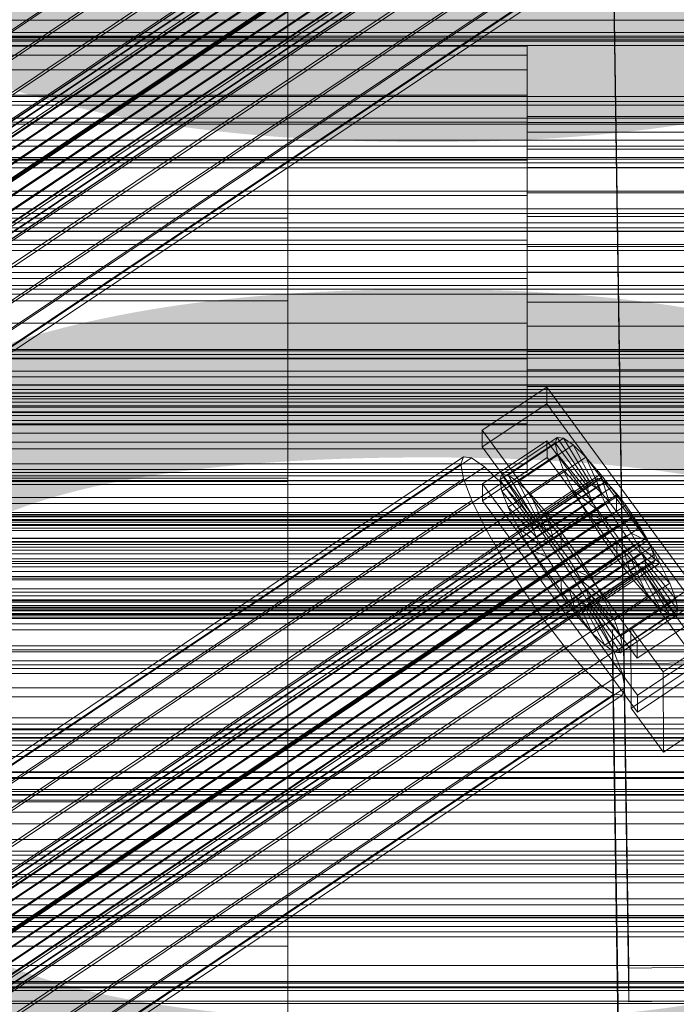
# Model space of a CAD drawing. Header units: millimetres. Extents: x -2233 to 61924, y -68080 to 6847.
# Tile 303 of 656: x 252 to 369, y -32882 to -32707. Entities that reach past the tile are written whole.
import ezdxf

# ---------------------------------------------------------------- set-up
doc = ezdxf.new("R2010")
doc.units = ezdxf.units.MM
for name, color, linetype, lineweight in [('COTAS_P', 1, 'Continuous', 0), ('frontal_C01', 7, 'Continuous', 0), ('frontal_C02', 7, 'Continuous', 0), ('frontal_C03', 7, 'Continuous', 0), ('frontal_C03-dry', 7, 'Continuous', 0), ('frontal_tolva', 7, 'Continuous', 0)]:
    doc.layers.add(name, color=color, linetype=linetype, lineweight=lineweight)
doc.dimstyles.new('R19_100', dxfattribs={"dimtxt": 250, "dimasz": 150, "dimexe": 150, "dimexo": 80, "dimgap": 100, "dimtad": 1, "dimtih": 1, "dimtoh": 1, "dimdsep": 46, "dimcen": 0.09, "dimadec": 0, "dimazin": 0, "dimtfac": 1, "dimtdec": 4, "dimtofl": 0, "dimtmove": 0, "dimatfit": 3, "dimfxl": 1, "dimtolj": 1, "dimtzin": 0, "dimarcsym": 0})

# ---------------------------------------------------------------- blocks, each defined once
blk = doc.blocks.new('DIM_R27_53')
at = {"layer": 'COTAS_P'}
for p, q in [((-150, -32000), (550, -32000)), ((550, -32000), (505, -32150)), ((550, -34600), (550, -32000)), ((550, -32000), (595, -32150)), ((550, -34600), (505, -34450)), ((550, -34600), (595, -34450)), ((-150, -34600), (550, -34600))]:
    blk.add_line(p, q, dxfattribs=at)
blk.add_text('2600 P', height=250, rotation=90, dxfattribs=at).set_placement((450, -33300))

msp = doc.modelspace()

# ---------------------------------------------------------------- linework, layer by layer
at = {"layer": 'frontal_C01'}
for p, q in [((-300, -32788.819), (300, -32788.819)), ((300, -32788.819), (300, -32939.804)), ((300, -32788.819), (300, -32812.893)), ((300, -32812.893), (-300, -32812.893)), ((300, -32963.878), (300, -32812.893))]:
    msp.add_line(p, q, dxfattribs=at)
at = {"layer": 'frontal_C02'}
for p, q in [((150.629, -32776.681), (334.938, -32653.427)), ((141.045, -32798.899), (354.844, -32655.924)), ((141.218, -32798.445), (355.017, -32655.469)), ((141.224, -32799.833), (355.022, -32656.858)), ((141.731, -32798.501), (355.53, -32655.525)), ((142.549, -32799.063), (356.348, -32656.088)), ((146.887, -32778.855), (331.197, -32655.6)), ((153.641, -32779.59), (337.95, -32656.336)), ((141.742, -32801.183), (355.541, -32658.208)), ((143.617, -32800.094), (357.415, -32657.119)), ((144.861, -32801.523), (358.659, -32658.547)), ((142.565, -32802.857), (356.363, -32659.881)), ((359.995, -32660.277), (146.196, -32803.252)), ((148.35, -32782.664), (332.659, -32659.41)), ((157.152, -32783.623), (341.461, -32660.368)), ((143.635, -32804.74), (357.434, -32661.765)), ((147.533, -32805.165), (361.332, -32662.189)), ((144.881, -32806.705), (358.68, -32663.73)), ((146.218, -32808.617), (360.017, -32665.642)), ((148.779, -32807.129), (362.578, -32664.154)), ((150.672, -32787.387), (334.981, -32664.133)), ((345.231, -32665.249), (160.922, -32788.504)), ((147.554, -32810.347), (361.352, -32667.371)), ((149.85, -32809.013), (363.648, -32666.037)), ((300, -32710.552), (300, -32666.441)), ((148.798, -32811.776), (362.596, -32668.8)), ((150.672, -32810.686), (364.471, -32667.711)), ((151.191, -32812.036), (364.989, -32669.061)), ((149.865, -32812.806), (363.664, -32669.831)), ((150.683, -32813.369), (364.482, -32670.394)), ((151.196, -32813.425), (364.995, -32670.449)), ((151.369, -32812.97), (365.168, -32669.995)), ((153.694, -32792.703), (338.003, -32669.448)), ((164.693, -32793.901), (349.002, -32670.646)), ((157.211, -32798.248), (341.52, -32674.993)), ((168.21, -32799.446), (352.519, -32676.191)), ((160.982, -32803.645), (345.291, -32680.39)), ((171.232, -32804.761), (355.541, -32681.507)), ((360.514, -32875.867), (357.646, -32682.462)), ((164.752, -32808.526), (349.061, -32685.271)), ((173.554, -32809.485), (357.863, -32686.23)), ((360.514, -32881.829), (357.646, -32688.424)), ((168.263, -32812.558), (352.572, -32689.304)), ((175.016, -32813.294), (359.326, -32690.039)), ((171.275, -32815.468), (355.584, -32692.213)), ((175.521, -32815.93), (359.83, -32692.675)), ((173.584, -32817.055), (357.893, -32693.801)), ((175.032, -32817.213), (359.341, -32693.958)), ((300, -32696.351), (300, -32742.649)), ((300, -32710.552), (-300, -32710.552)), ((300, -32757.351), (300, -32710.552)), ((342.5, -32712.154), (-342.5, -32712.154)), ((342.5, -32713.727), (342.5, -32712.154)), ((342.5, -32712.154), (342.5, -32716.343)), ((342.5, -32713.727), (-342.5, -32713.727)), ((342.5, -32720.822), (342.5, -32713.727)), ((342.5, -32716.343), (-342.5, -32716.343)), ((342.5, -32716.343), (342.5, -32725.655)), ((342.5, -32720.822), (-342.5, -32720.822)), ((342.5, -32732.36), (342.5, -32720.822)), ((342.5, -32727.414), (342.5, -32724.603)), ((342.5, -32724.603), (342.5, -32725.659)), ((450.5, -32724.603), (342.5, -32724.603)), ((342.5, -32725.655), (-342.5, -32725.655)), ((342.5, -32725.655), (342.5, -32738.674)), ((342.5, -32725.659), (342.5, -32730.42)), ((450.5, -32725.659), (342.5, -32725.659)), ((342.5, -32733.663), (342.5, -32727.414)), ((450.5, -32727.414), (342.5, -32727.414)), ((342.5, -32730.42), (342.5, -32738.163)), ((450.5, -32730.42), (342.5, -32730.42)), ((342.5, -32732.36), (-342.5, -32732.36)), ((342.5, -32746.583), (342.5, -32732.36)), ((342.5, -32742.4), (342.5, -32733.663)), ((450.5, -32733.663), (342.5, -32733.663)), ((-342.5, -32738.674), (342.5, -32738.674)), ((342.5, -32738.163), (342.5, -32747.707)), ((450.5, -32738.163), (342.5, -32738.163)), ((342.5, -32738.674), (342.5, -32753.417)), ((342.5, -32752.293), (342.5, -32742.4)), ((342.5, -32742.4), (450.5, -32742.4)), ((300, -32742.649), (-300, -32742.649)), ((300, -32742.649), (300, -32789.448)), ((342.5, -32746.583), (-342.5, -32746.583)), ((342.5, -32761.326), (342.5, -32746.583)), ((342.5, -32747.707), (342.5, -32757.6)), ((450.5, -32747.707), (342.5, -32747.707)), ((342.5, -32761.837), (342.5, -32752.293)), ((450.5, -32752.293), (342.5, -32752.293)), ((342.5, -32753.417), (-342.5, -32753.417)), ((342.5, -32753.417), (342.5, -32767.64)), ((300, -32757.351), (-300, -32757.351)), ((300, -32803.649), (300, -32757.351)), ((342.5, -32757.6), (342.5, -32766.337)), ((450.5, -32757.6), (342.5, -32757.6)), ((342.5, -32761.326), (-342.5, -32761.326)), ((342.5, -32774.345), (342.5, -32761.326)), ((342.5, -32769.58), (342.5, -32761.837)), ((450.5, -32761.837), (342.5, -32761.837)), ((342.5, -32766.337), (342.5, -32772.586)), ((450.5, -32766.337), (342.5, -32766.337)), ((342.5, -32767.64), (-342.5, -32767.64)), ((342.5, -32767.64), (342.5, -32779.178)), ((342.5, -32774.341), (342.5, -32769.58)), ((450.5, -32769.58), (342.5, -32769.58)), ((334.501, -32780.328), (345.969, -32772.659)), ((342.5, -32772.586), (342.5, -32775.397)), ((450.5, -32772.586), (342.5, -32772.586)), ((345.969, -32772.659), (345.981, -32775.64)), ((345.969, -32772.659), (373.501, -32810.181)), ((342.5, -32774.345), (-342.5, -32774.345)), ((345.981, -32775.64), (334.513, -32783.309)), ((342.5, -32775.397), (342.5, -32774.341)), ((450.5, -32774.341), (342.5, -32774.341)), ((342.5, -32783.657), (342.5, -32774.345)), ((450.5, -32775.397), (342.5, -32775.397)), ((373.513, -32813.162), (345.981, -32775.64)), ((342.5, -32779.178), (-342.5, -32779.178)), ((342.5, -32779.178), (342.5, -32786.273)), ((334.513, -32783.309), (334.501, -32780.328)), ((362.033, -32817.851), (334.501, -32780.328)), ((334.539, -32789.866), (346.008, -32782.197)), ((337.64, -32789.166), (347.47, -32782.593)), ((338.005, -32788.207), (347.835, -32781.633)), ((339.088, -32788.325), (348.918, -32781.751)), ((346.008, -32782.197), (346.02, -32785.177)), ((346.008, -32782.197), (373.539, -32819.719)), ((347.835, -32781.633), (347.47, -32782.593)), ((347.47, -32782.593), (353.205, -32790.41)), ((347.47, -32782.593), (347.847, -32784.565)), ((348.918, -32781.751), (347.835, -32781.633)), ((347.835, -32781.633), (353.378, -32789.955)), ((350.645, -32782.939), (348.918, -32781.751)), ((348.918, -32781.751), (353.892, -32790.011)), ((342.5, -32783.657), (-342.5, -32783.657)), ((334.513, -32783.309), (362.045, -32820.831)), ((338.017, -32791.138), (347.847, -32784.565)), ((340.816, -32789.512), (350.645, -32782.939)), ((342.5, -32787.846), (342.5, -32783.657)), ((347.847, -32784.565), (353.384, -32791.344)), ((347.847, -32784.565), (348.941, -32787.414)), ((352.899, -32785.115), (350.645, -32782.939)), ((350.645, -32782.939), (354.71, -32790.574)), ((342.5, -32786.273), (-342.5, -32786.273)), ((146.383, -32909.609), (330.692, -32786.355)), ((146.872, -32908.326), (331.181, -32785.072)), ((148.32, -32908.484), (332.629, -32785.229)), ((331.181, -32785.072), (330.692, -32786.355)), ((330.692, -32786.355), (331.197, -32788.99)), ((332.629, -32785.229), (331.181, -32785.072)), ((334.938, -32786.817), (332.629, -32785.229)), ((346.02, -32785.177), (334.551, -32792.846)), ((342.5, -32786.273), (342.5, -32787.846)), ((343.069, -32791.688), (352.899, -32785.115)), ((373.551, -32822.7), (346.02, -32785.177)), ((355.525, -32788.131), (352.899, -32785.115)), ((352.899, -32785.115), (355.777, -32791.605)), ((342.5, -32787.846), (-342.5, -32787.846)), ((150.629, -32910.072), (334.938, -32786.817)), ((337.95, -32789.726), (334.938, -32786.817)), ((339.111, -32793.988), (348.941, -32787.414)), ((348.941, -32787.414), (353.902, -32792.694)), ((348.941, -32787.414), (350.678, -32790.947)), ((300, -32789.448), (-300, -32789.448)), ((141.045, -32932.29), (354.844, -32789.314)), ((141.218, -32931.835), (355.017, -32788.86)), ((141.731, -32931.891), (355.53, -32788.916)), ((142.549, -32932.453), (356.348, -32789.478)), ((146.887, -32912.245), (331.197, -32788.99)), ((153.641, -32912.981), (337.95, -32789.726)), ((300, -32789.448), (300, -32833.559)), ((331.197, -32788.99), (332.659, -32792.8)), ((337.64, -32789.166), (338.005, -32788.207)), ((343.376, -32796.984), (337.64, -32789.166)), ((338.017, -32791.138), (337.64, -32789.166)), ((341.461, -32793.759), (337.95, -32789.726)), ((343.549, -32796.529), (338.005, -32788.207)), ((338.005, -32788.207), (339.088, -32788.325)), ((344.062, -32796.585), (339.088, -32788.325)), ((339.088, -32788.325), (340.816, -32789.512)), ((344.88, -32797.147), (340.816, -32789.512)), ((340.816, -32789.512), (343.069, -32791.688)), ((345.695, -32794.705), (355.525, -32788.131)), ((355.017, -32788.86), (354.844, -32789.314)), ((354.844, -32789.314), (355.022, -32790.248)), ((355.53, -32788.916), (355.017, -32788.86)), ((358.345, -32791.782), (355.525, -32788.131)), ((355.525, -32788.131), (357.021, -32793.033)), ((356.348, -32789.478), (355.53, -32788.916)), ((357.415, -32790.509), (356.348, -32789.478)), ((141.224, -32933.224), (355.022, -32790.248)), ((141.742, -32934.573), (355.541, -32791.598)), ((143.617, -32933.484), (357.415, -32790.509)), ((334.551, -32792.846), (334.539, -32789.866)), ((362.071, -32827.388), (334.539, -32789.866)), ((343.554, -32797.918), (338.017, -32791.138)), ((339.111, -32793.988), (338.017, -32791.138)), ((340.848, -32797.521), (350.678, -32790.947)), ((353.205, -32790.41), (343.376, -32796.984)), ((353.378, -32789.955), (343.549, -32796.529)), ((353.384, -32791.344), (343.554, -32797.918)), ((353.892, -32790.011), (344.062, -32796.585)), ((354.71, -32790.574), (344.88, -32797.147)), ((350.678, -32790.947), (354.725, -32794.367)), ((350.678, -32790.947), (352.938, -32794.923)), ((353.205, -32790.41), (353.378, -32789.955)), ((353.384, -32791.344), (353.205, -32790.41)), ((353.378, -32789.955), (353.892, -32790.011)), ((353.902, -32792.694), (353.384, -32791.344)), ((353.892, -32790.011), (354.71, -32790.574)), ((354.71, -32790.574), (355.777, -32791.605)), ((355.022, -32790.248), (355.541, -32791.598)), ((355.541, -32791.598), (356.363, -32793.272)), ((358.659, -32791.938), (357.415, -32790.509)), ((142.565, -32936.247), (356.363, -32793.272)), ((144.861, -32934.913), (358.659, -32791.938)), ((148.35, -32916.055), (332.659, -32792.8)), ((332.659, -32792.8), (334.981, -32797.523)), ((334.551, -32792.846), (362.083, -32830.369)), ((345.947, -32798.178), (343.069, -32791.688)), ((343.069, -32791.688), (345.695, -32794.705)), ((353.902, -32792.694), (344.073, -32799.267)), ((355.777, -32791.605), (345.947, -32798.178)), ((357.021, -32793.033), (347.191, -32799.607)), ((358.345, -32791.782), (348.515, -32798.356)), ((354.725, -32794.367), (353.902, -32792.694)), ((355.777, -32791.605), (357.021, -32793.033)), ((356.363, -32793.272), (357.434, -32795.155)), ((357.021, -32793.033), (358.357, -32794.763)), ((358.357, -32794.763), (358.345, -32791.782)), ((361.166, -32795.82), (358.345, -32791.782)), ((359.995, -32793.667), (358.659, -32791.938)), ((359.995, -32793.667), (146.196, -32936.643)), ((157.152, -32917.013), (341.461, -32793.759)), ((344.073, -32799.267), (339.111, -32793.988)), ((340.848, -32797.521), (339.111, -32793.988)), ((345.231, -32798.64), (341.461, -32793.759)), ((343.108, -32801.497), (352.938, -32794.923)), ((354.725, -32794.367), (344.895, -32800.941)), ((347.191, -32799.607), (345.695, -32794.705)), ((345.695, -32794.705), (348.515, -32798.356)), ((348.527, -32801.337), (358.357, -32794.763)), ((352.938, -32794.923), (355.796, -32796.251)), ((352.938, -32794.923), (355.569, -32799.071)), ((355.796, -32796.251), (354.725, -32794.367)), ((358.357, -32794.763), (359.693, -32796.675)), ((361.332, -32795.58), (359.995, -32793.667)), ((143.635, -32938.13), (357.434, -32795.155)), ((147.533, -32938.555), (361.332, -32795.58)), ((343.549, -32796.529), (343.376, -32796.984)), ((344.062, -32796.585), (343.549, -32796.529)), ((344.88, -32797.147), (344.062, -32796.585)), ((355.796, -32796.251), (345.966, -32802.824)), ((359.693, -32796.675), (349.863, -32803.249)), ((351.336, -32802.393), (361.166, -32795.82)), ((357.042, -32798.216), (355.796, -32796.251)), ((357.434, -32795.155), (358.68, -32797.12)), ((361.166, -32795.82), (359.693, -32796.675)), ((359.693, -32796.675), (360.939, -32798.64)), ((363.797, -32799.967), (361.166, -32795.82)), ((362.578, -32797.544), (361.332, -32795.58)), ((144.881, -32940.095), (358.68, -32797.12)), ((148.779, -32940.52), (362.578, -32797.544)), ((150.672, -32920.778), (334.981, -32797.523)), ((334.981, -32797.523), (338.003, -32802.839)), ((344.895, -32800.941), (340.848, -32797.521)), ((343.108, -32801.497), (340.848, -32797.521)), ((343.376, -32796.984), (343.554, -32797.918)), ((343.554, -32797.918), (344.073, -32799.267)), ((345.947, -32798.178), (344.88, -32797.147)), ((347.191, -32799.607), (345.947, -32798.178)), ((357.042, -32798.216), (347.212, -32804.789)), ((348.515, -32798.356), (348.527, -32801.337)), ((348.515, -32798.356), (351.336, -32802.393)), ((355.569, -32799.071), (357.042, -32798.216)), ((358.378, -32800.128), (357.042, -32798.216)), ((358.68, -32797.12), (360.017, -32799.032)), ((363.648, -32799.428), (362.578, -32797.544)), ((146.218, -32942.008), (360.017, -32799.032)), ((149.85, -32942.403), (363.648, -32799.428)), ((345.231, -32798.64), (160.922, -32921.894)), ((344.073, -32799.267), (344.895, -32800.941)), ((349.002, -32804.037), (345.231, -32798.64)), ((345.739, -32805.645), (355.569, -32799.071)), ((348.527, -32801.337), (347.191, -32799.607)), ((358.378, -32800.128), (348.548, -32806.701)), ((360.939, -32798.64), (351.109, -32805.214)), ((353.967, -32806.541), (363.797, -32799.967)), ((355.569, -32799.071), (358.39, -32803.108)), ((358.39, -32803.108), (358.378, -32800.128)), ((359.714, -32801.857), (358.378, -32800.128)), ((360.017, -32799.032), (361.352, -32800.762)), ((363.797, -32799.967), (360.939, -32798.64)), ((360.939, -32798.64), (362.01, -32800.523)), ((364.471, -32801.101), (363.648, -32799.428)), ((366.057, -32803.943), (363.797, -32799.967)), ((147.554, -32943.737), (361.352, -32800.762)), ((150.672, -32944.077), (364.471, -32801.101)), ((345.966, -32802.824), (343.108, -32801.497)), ((345.739, -32805.645), (343.108, -32801.497)), ((344.895, -32800.941), (345.966, -32802.824)), ((349.863, -32803.249), (348.527, -32801.337)), ((359.714, -32801.857), (349.884, -32808.431)), ((362.01, -32800.523), (352.18, -32807.097)), ((361.21, -32806.76), (359.714, -32801.857)), ((360.958, -32803.286), (359.714, -32801.857)), ((361.352, -32800.762), (362.596, -32802.191)), ((366.057, -32803.943), (362.01, -32800.523)), ((362.01, -32800.523), (362.833, -32802.197)), ((364.989, -32802.451), (364.471, -32801.101)), ((300, -32803.649), (-300, -32803.649)), ((148.798, -32945.166), (362.596, -32802.191)), ((149.865, -32946.197), (363.664, -32803.221)), ((150.683, -32946.759), (364.482, -32803.784)), ((151.191, -32945.427), (364.989, -32802.451)), ((151.196, -32946.815), (364.995, -32803.84)), ((151.369, -32946.361), (365.168, -32803.385)), ((153.694, -32926.093), (338.003, -32802.839)), ((300, -32846.291), (300, -32803.649)), ((338.003, -32802.839), (341.52, -32808.384)), ((345.966, -32802.824), (347.212, -32804.789)), ((348.56, -32809.682), (358.39, -32803.108)), ((349.863, -32803.249), (351.336, -32802.393)), ((351.109, -32805.214), (349.863, -32803.249)), ((360.958, -32803.286), (351.128, -32809.86)), ((351.336, -32802.393), (353.967, -32806.541)), ((362.833, -32802.197), (353.003, -32808.771)), ((363.351, -32803.547), (353.521, -32810.12)), ((358.39, -32803.108), (361.21, -32806.76)), ((363.836, -32809.776), (360.958, -32803.286)), ((362.025, -32804.317), (360.958, -32803.286)), ((362.596, -32802.191), (363.664, -32803.221)), ((367.794, -32807.477), (362.833, -32802.197)), ((362.833, -32802.197), (363.351, -32803.547)), ((368.888, -32810.326), (363.351, -32803.547)), ((363.351, -32803.547), (363.53, -32804.481)), ((363.664, -32803.221), (364.482, -32803.784)), ((364.482, -32803.784), (364.995, -32803.84)), ((365.168, -32803.385), (364.989, -32802.451)), ((364.995, -32803.84), (365.168, -32803.385)), ((164.693, -32927.291), (349.002, -32804.037)), ((347.212, -32804.789), (345.739, -32805.645)), ((347.212, -32804.789), (348.548, -32806.701)), ((352.519, -32809.582), (349.002, -32804.037)), ((352.18, -32807.097), (351.109, -32805.214)), ((351.109, -32805.214), (353.967, -32806.541)), ((362.025, -32804.317), (352.196, -32810.891)), ((362.843, -32804.88), (353.014, -32811.453)), ((363.357, -32804.935), (353.527, -32811.509)), ((363.53, -32804.481), (353.7, -32811.054)), ((356.228, -32810.517), (366.057, -32803.943)), ((366.09, -32811.952), (362.025, -32804.317)), ((362.843, -32804.88), (362.025, -32804.317)), ((367.817, -32813.14), (362.843, -32804.88)), ((363.357, -32804.935), (362.843, -32804.88)), ((363.53, -32804.481), (363.357, -32804.935)), ((368.9, -32813.258), (363.357, -32804.935)), ((369.265, -32812.298), (363.53, -32804.481)), ((367.794, -32807.477), (366.057, -32803.943)), ((348.56, -32809.682), (345.739, -32805.645)), ((348.548, -32806.701), (348.56, -32809.682)), ((348.548, -32806.701), (349.884, -32808.431)), ((351.38, -32813.333), (361.21, -32806.76)), ((353.003, -32808.771), (352.18, -32807.097)), ((352.18, -32807.097), (356.228, -32810.517)), ((353.967, -32806.541), (356.228, -32810.517)), ((361.21, -32806.76), (363.836, -32809.776)), ((157.211, -32931.638), (341.52, -32808.384)), ((341.52, -32808.384), (345.291, -32813.781)), ((349.884, -32808.431), (351.38, -32813.333)), ((349.884, -32808.431), (351.128, -32809.86)), ((353.521, -32810.12), (353.003, -32808.771)), ((353.003, -32808.771), (357.964, -32814.05)), ((357.964, -32814.05), (367.794, -32807.477)), ((360.882, -32815.393), (372.35, -32807.724)), ((368.888, -32810.326), (367.794, -32807.477)), ((168.21, -32932.836), (352.519, -32809.582)), ((351.38, -32813.333), (348.56, -32809.682)), ((351.128, -32809.86), (354.006, -32816.35)), ((351.128, -32809.86), (352.196, -32810.891)), ((355.541, -32814.897), (352.519, -32809.582)), ((353.7, -32811.054), (353.521, -32810.12)), ((353.521, -32810.12), (359.058, -32816.9)), ((354.006, -32816.35), (363.836, -32809.776)), ((356.228, -32810.517), (357.964, -32814.05)), ((359.058, -32816.9), (368.888, -32810.326)), ((373.501, -32810.181), (362.033, -32817.851)), ((363.836, -32809.776), (366.09, -32811.952)), ((369.265, -32812.298), (368.888, -32810.326)), ((352.196, -32810.891), (356.26, -32818.526)), ((352.196, -32810.891), (353.014, -32811.453)), ((353.014, -32811.453), (357.987, -32819.713)), ((353.014, -32811.453), (353.527, -32811.509)), ((353.527, -32811.509), (353.7, -32811.054)), ((353.527, -32811.509), (359.07, -32819.831)), ((353.7, -32811.054), (359.436, -32818.872)), ((356.26, -32818.526), (366.09, -32811.952)), ((359.436, -32818.872), (369.265, -32812.298)), ((366.09, -32811.952), (367.817, -32813.14)), ((368.9, -32813.258), (369.265, -32812.298)), ((160.982, -32937.035), (345.291, -32813.781)), ((345.291, -32813.781), (349.061, -32818.662)), ((354.006, -32816.35), (351.38, -32813.333)), ((357.964, -32814.05), (359.058, -32816.9)), ((357.987, -32819.713), (367.817, -32813.14)), ((359.07, -32819.831), (368.9, -32813.258)), ((362.045, -32820.831), (373.513, -32813.162)), ((367.817, -32813.14), (368.9, -32813.258)), ((171.232, -32938.152), (355.541, -32814.897)), ((357.863, -32819.62), (355.541, -32814.897)), ((357.646, -32815.853), (375.644, -32815.609)), ((357.646, -32821.814), (357.646, -32815.853)), ((360.514, -33009.258), (357.646, -32815.853)), ((360.939, -32829.7), (360.882, -32815.393)), ((366.618, -32823.21), (360.882, -32815.393)), ((378.086, -32815.541), (366.618, -32823.21)), ((356.26, -32818.526), (354.006, -32816.35)), ((359.058, -32816.9), (359.436, -32818.872)), ((164.752, -32941.916), (349.061, -32818.662)), ((349.061, -32818.662), (352.572, -32822.694)), ((357.987, -32819.713), (356.26, -32818.526)), ((359.436, -32818.872), (359.07, -32819.831)), ((362.033, -32817.851), (362.045, -32820.831)), ((173.554, -32942.875), (357.863, -32819.62)), ((359.326, -32823.43), (357.863, -32819.62)), ((359.07, -32819.831), (357.987, -32819.713)), ((373.539, -32819.719), (362.071, -32827.388)), ((168.263, -32945.949), (352.572, -32822.694)), ((352.572, -32822.694), (355.584, -32825.603)), ((375.644, -32821.571), (357.646, -32821.814)), ((360.514, -33015.219), (357.646, -32821.814)), ((372.408, -32822.03), (360.939, -32829.7)), ((362.083, -32830.369), (373.551, -32822.7)), ((175.016, -32946.684), (359.326, -32823.43)), ((359.83, -32826.066), (359.326, -32823.43)), ((366.618, -32823.21), (366.675, -32837.517)), ((171.275, -32948.858), (355.584, -32825.603)), ((175.521, -32949.32), (359.83, -32826.066)), ((355.584, -32825.603), (357.893, -32827.191)), ((359.341, -32827.349), (359.83, -32826.066)), ((173.584, -32950.445), (357.893, -32827.191)), ((175.032, -32950.603), (359.341, -32827.349)), ((357.893, -32827.191), (359.341, -32827.349)), ((362.071, -32827.388), (362.083, -32830.369)), ((360.939, -32829.7), (366.675, -32837.517)), ((366.675, -32837.517), (378.143, -32829.848)), ((300, -32833.559), (-300, -32833.559)), ((300, -32833.559), (300, -32871.975)), ((300, -32846.291), (-300, -32846.291)), ((300, -32882.371), (300, -32846.291)), ((-425, -32870.271), (425, -32870.271)), ((300, -32871.975), (-300, -32871.975)), ((300, -32871.975), (300, -32902.079)), ((378.512, -32875.624), (360.514, -32875.867)), ((360.514, -32875.867), (360.514, -32881.829)), ((425, -32881.725), (-425, -32881.725)), ((360.514, -32881.829), (378.512, -32881.585))]:
    msp.add_line(p, q, dxfattribs=at)
at = {"layer": 'frontal_C03'}
for p, q in [((1250, -32709.717), (-1250, -32709.717)), ((1250, -32710.371), (-1250, -32710.371)), ((1250, -32711.252), (-1250, -32711.252)), ((1250, -32721.059), (-1250, -32721.059)), ((1250, -32721.94), (-1250, -32721.94)), ((1250, -32722.593), (-1250, -32722.593)), ((1250, -32724.901), (-1250, -32724.901)), ((-1250, -32725.958), (1250, -32725.958)), ((1250, -32728.81), (-1250, -32728.81)), ((1250, -32729.868), (-1250, -32729.868)), ((1250, -32732.175), (-1250, -32732.175)), ((1250, -32732.828), (-1250, -32732.828)), ((1250, -32733.71), (-1250, -32733.71)), ((1250, -32743.516), (-1250, -32743.516)), ((1250, -32744.398), (-1250, -32744.398)), ((1250, -32745.051), (-1250, -32745.051)), ((1250, -32747.358), (-1250, -32747.358)), ((-1250, -32748.416), (1250, -32748.416)), ((1250, -32751.268), (-1250, -32751.268)), ((1250, -32752.325), (-1250, -32752.325)), ((1250, -32754.633), (-1250, -32754.633)), ((1250, -32755.286), (-1250, -32755.286)), ((1250, -32756.167), (-1250, -32756.167)), ((1250, -32765.974), (-1250, -32765.974)), ((1250, -32766.855), (-1250, -32766.855)), ((1250, -32767.509), (-1250, -32767.509)), ((1250, -32769.816), (-1250, -32769.816)), ((-1250, -32770.873), (1250, -32770.873)), ((-1250, -32772.308), (1250, -32772.308)), ((-1250, -32773.105), (1250, -32773.105)), ((-1250, -32773.69), (1250, -32773.69)), ((1250, -32773.726), (-1250, -32773.726)), ((1250, -32774.783), (-1250, -32774.783)), ((-1250, -32776.028), (1250, -32776.028)), ((1250, -32777.09), (-1250, -32777.09)), ((-1250, -32777.157), (1250, -32777.157)), ((1250, -32777.744), (-1250, -32777.744)), ((1250, -32778.625), (-1250, -32778.625)), ((-1250, -32780.876), (1250, -32780.876)), ((-1250, -32782.473), (1250, -32782.473)), ((-1250, -32787.32), (1250, -32787.32)), ((1250, -32788.431), (-1250, -32788.431)), ((-1250, -32789.276), (1250, -32789.276)), ((1250, -32789.313), (-1250, -32789.313)), ((1250, -32789.966), (-1250, -32789.966)), ((1250, -32792.274), (-1250, -32792.274)), ((-1250, -32793.331), (1250, -32793.331)), ((-1250, -32794.92), (1250, -32794.92)), ((-1268, -32795.293), (1268, -32795.293)), ((-1268, -32795.518), (1268, -32795.518)), ((-1268, -32795.682), (1268, -32795.682)), ((-1268, -32796.34), (1268, -32796.34)), ((-1268, -32796.657), (1268, -32796.657)), ((1250, -32796.183), (-1250, -32796.183)), ((-1268, -32797.703), (1268, -32797.703)), ((-1268, -32798.152), (1268, -32798.152)), ((1250, -32797.101), (-1250, -32797.101)), ((1250, -32797.24), (-1250, -32797.24)), ((-1268, -32799.516), (1268, -32799.516)), ((-1268, -32800.066), (1268, -32800.066)), ((1250, -32799.548), (-1250, -32799.548)), ((1250, -32800.201), (-1250, -32800.201)), ((-1268, -32801.653), (1268, -32801.653)), ((1250, -32801.083), (-1250, -32801.083)), ((1268, -32802.267), (-1268, -32802.267)), ((-1250, -32803.159), (1250, -32803.159)), ((-1268, -32803.97), (1268, -32803.97)), ((-1268, -32804.605), (1268, -32804.605)), ((-1250, -32805.417), (1250, -32805.417)), ((-1268, -32806.309), (1268, -32806.309)), ((-1268, -32806.922), (1268, -32806.922)), ((-1268, -32808.51), (1268, -32808.51)), ((-1268, -32809.06), (1268, -32809.06)), ((-1268, -32810.423), (1268, -32810.423)), ((-1268, -32810.872), (1268, -32810.872)), ((-1268, -32811.918), (1268, -32811.918)), ((-1268, -32812.236), (1268, -32812.236)), ((1250, -32810.889), (-1250, -32810.889)), ((-1250, -32811.474), (1250, -32811.474)), ((1250, -32811.77), (-1250, -32811.77)), ((1250, -32812.424), (-1250, -32812.424)), ((-1268, -32812.894), (1268, -32812.894)), ((-1268, -32813.058), (1268, -32813.058)), ((-1268, -32813.282), (1268, -32813.282)), ((-1250, -32813.655), (1250, -32813.655)), ((1250, -32814.731), (-1250, -32814.731)), ((-1250, -32815.789), (1250, -32815.789)), ((1250, -32818.641), (-1250, -32818.641)), ((-1250, -32819.3), (1250, -32819.3)), ((1250, -32819.698), (-1250, -32819.698)), ((-1250, -32821.256), (1250, -32821.256)), ((1250, -32822.006), (-1250, -32822.006)), ((1250, -32822.659), (-1250, -32822.659)), ((1250, -32823.54), (-1250, -32823.54)), ((-1250, -32826.103), (1250, -32826.103)), ((-1250, -32827.7), (1250, -32827.7)), ((-1250, -32831.419), (1250, -32831.419)), ((-1250, -32832.548), (1250, -32832.548)), ((1250, -32833.347), (-1250, -32833.347)), ((1250, -32834.228), (-1250, -32834.228)), ((1250, -32834.882), (-1250, -32834.882)), ((-1250, -32834.886), (1250, -32834.886)), ((-1250, -32835.47), (1250, -32835.47)), ((-1250, -32836.268), (1250, -32836.268)), ((1250, -32837.189), (-1250, -32837.189)), ((-1250, -32838.246), (1250, -32838.246)), ((1250, -32841.098), (-1250, -32841.098)), ((1250, -32842.156), (-1250, -32842.156)), ((1250, -32844.463), (-1250, -32844.463)), ((1250, -32845.117), (-1250, -32845.117)), ((1250, -32845.998), (-1250, -32845.998)), ((-1500, -32850.211), (1500, -32850.211)), ((-1500, -32855.102), (1500, -32855.102)), ((1250, -32855.804), (-1250, -32855.804)), ((1250, -32856.686), (-1250, -32856.686)), ((1250, -32857.339), (-1250, -32857.339)), ((1500, -32859.194), (-1500, -32859.194)), ((1250, -32859.647), (-1250, -32859.647)), ((-1250, -32860.704), (1250, -32860.704)), ((1250, -32863.556), (-1250, -32863.556)), ((1250, -32864.613), (-1250, -32864.613)), ((1500, -32866.511), (-1500, -32866.511)), ((1500, -32866.796), (-1500, -32866.796)), ((1250, -32866.921), (-1250, -32866.921)), ((1250, -32867.574), (-1250, -32867.574)), ((1250, -32868.456), (-1250, -32868.456)), ((-1500, -32878.204), (1500, -32878.204)), ((1250, -32878.262), (-1250, -32878.262)), ((1250, -32879.143), (-1250, -32879.143)), ((1250, -32879.797), (-1250, -32879.797)), ((1250, -32882.104), (-1250, -32882.104))]:
    msp.add_line(p, q, dxfattribs=at)
at = {"layer": 'frontal_C03-dry'}
for p, q in [((1250, -32707.5), (-1250, -32707.5)), ((-1290, -32710.625), (1290, -32710.625)), ((-1250, -32731.875), (1250, -32731.875)), ((1250, -32737.875), (-1250, -32737.875)), ((1290, -32741), (-1290, -32741)), ((1250, -32741.875), (-1250, -32741.875)), ((-1290, -32745), (1290, -32745)), ((-1250, -32766.25), (1250, -32766.25)), ((1250, -32772.25), (-1250, -32772.25)), ((1290, -32775.375), (-1290, -32775.375)), ((1250, -32776.25), (-1250, -32776.25)), ((-1290, -32779.375), (1290, -32779.375)), ((-1250, -32800.625), (1250, -32800.625)), ((1250, -32806.625), (-1250, -32806.625)), ((1290, -32809.75), (-1290, -32809.75)), ((1250, -32810.625), (-1250, -32810.625)), ((-1290, -32813.75), (1290, -32813.75)), ((-1250, -32835), (1250, -32835)), ((1250, -32841), (-1250, -32841)), ((1290, -32844.125), (-1290, -32844.125)), ((1250, -32845), (-1250, -32845)), ((-1290, -32848.125), (1290, -32848.125)), ((-1250, -32869.375), (1250, -32869.375)), ((1250, -32875.375), (-1250, -32875.375)), ((1290, -32878.5), (-1290, -32878.5)), ((1250, -32879.375), (-1250, -32879.375))]:
    msp.add_line(p, q, dxfattribs=at)
at = {"layer": 'frontal_tolva'}
for p, q in [((-1821.5, -32711), (1821.5, -32711)), ((-1725, -32712), (1725, -32712)), ((-1821.5, -32842), (1821.5, -32842)), ((-1821.5, -32853), (1821.5, -32853))]:
    msp.add_line(p, q, dxfattribs=at)

# ---------------------------------------------------------------- dimensions: what is measured, and where the dimension line sits
at = {"layer": 'COTAS_P'}
dim = msp.add_aligned_dim(p1=(-150, -34600), p2=(-150, -32000), distance=-700, text='<> P', dimstyle='R19_100', dxfattribs=at)
dim.commit()
dim.dimension.update_dxf_attribs({"geometry": 'DIM_R27_53', "text_midpoint": (550, -33300)})

doc.saveas('drawing.dxf')
